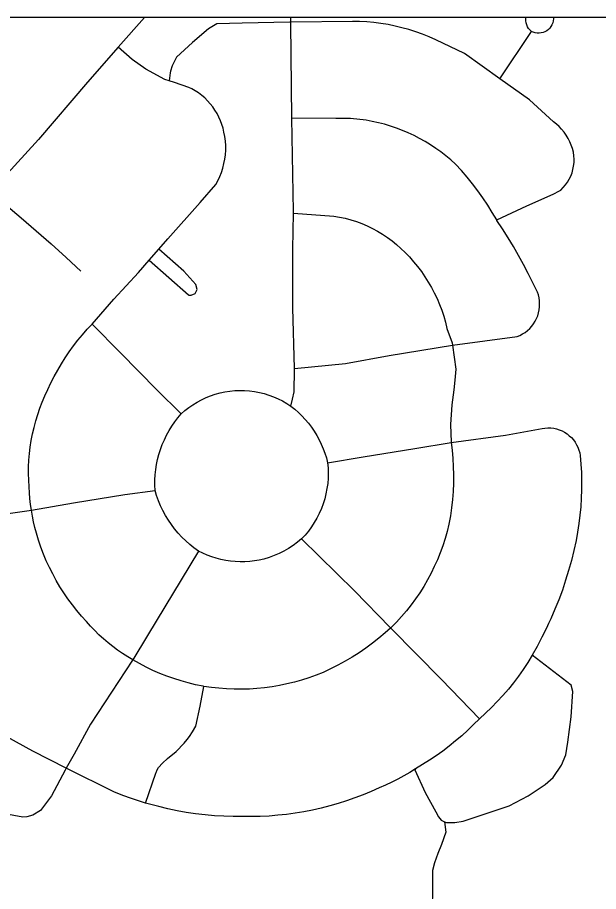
# Model space of a CAD drawing. Extents: x 1127717 to 1741049, y 2026793 to 2244711.
# Drawn here: x 1279752 to 1281280, y 2109643 to 2111942 of the extents above; entities that cross this region are included whole.
import ezdxf

# ---------------------------------------------------------------- set-up
doc = ezdxf.new("R2010")
doc.units = 0
doc.layers.add('1', color=7, linetype='Continuous')
doc.layers.add('33', color=7, linetype='Continuous')

msp = doc.modelspace()

# ---------------------------------------------------------------- linework, layer by layer
at = {"layer": '1'}
msp.add_lwpolyline([(1349634.2, 2111942.3), (1278362.7, 2111942.3), (1278362.7, 2066677.1), (1349634.2, 2066677.1)], close=True, dxfattribs=at)
at = {"layer": '33'}
for points in [[(1280085.5, 2111942.3), (1280016.6, 2111864.4)], [(1280470.8, 2111930.3), (1280470.5, 2111942.3)], [(1281103.6, 2111905.9), (1281099.6, 2111909.5), (1281096.2, 2111913.6), (1281093.3, 2111918), (1281091.2, 2111922.9), (1281089.7, 2111927.9), (1281088.9, 2111933.2), (1281088.7, 2111938.4), (1281089.2, 2111942.3)], [(1281161.5, 2111942.3), (1281161.5, 2111938.8), (1281161, 2111933.5), (1281159.7, 2111928.4), (1281157.7, 2111923.4), (1281155.1, 2111918.8), (1281151.9, 2111914.6), (1281148.2, 2111910.8), (1281143.9, 2111907.6), (1281139.3, 2111905), (1281134.4, 2111903), (1281129.2, 2111901.8), (1281124, 2111901.2), (1281118.6, 2111901.3), (1281113.5, 2111902.2), (1281108.4, 2111903.7), (1281103.6, 2111905.9)], [(1280470.8, 2111930.3), (1280468.2, 2111930.3), (1280343.2, 2111927.2), (1280275.9, 2111925.2), (1280267, 2111920.6), (1280258.2, 2111915.3), (1280254.6, 2111912.9), (1280212.1, 2111876.9), (1280169.9, 2111837.6), (1280159.1, 2111815.2), (1280154.6, 2111801.1), (1280153.1, 2111797), (1280150.7, 2111775.9)], [(1281020.5, 2111781), (1280927.5, 2111847.6), (1280851.8, 2111883.7), (1280834.5, 2111891.4), (1280817.1, 2111898.4), (1280799.2, 2111904.8), (1280781.3, 2111910.5), (1280763.2, 2111915.5), (1280744.9, 2111919.9), (1280726.4, 2111923.6), (1280707.7, 2111926.7), (1280689, 2111929), (1280670.3, 2111930.7), (1280651.4, 2111931.6), (1280632.6, 2111931.9), (1280470.8, 2111930.3)], [(1280473.8, 2111677.8), (1280470.9, 2111927.4), (1280470.8, 2111930.3)], [(1281020.5, 2111781), (1281103.6, 2111905.9)], [(1280016.6, 2111864.4), (1279935.7, 2111772.5), (1279806.8, 2111621.8), (1279679.8, 2111482.6)], [(1280150.7, 2111775.9), (1280139, 2111779.6), (1280089.8, 2111806.5), (1280053.6, 2111831.4), (1280016.6, 2111864.4)], [(1280123.3, 2111332.5), (1280147.5, 2111360.3), (1280232.7, 2111455.3), (1280273.3, 2111502.6), (1280279, 2111513), (1280284, 2111523.8), (1280288.5, 2111534.9), (1280292.1, 2111546.3), (1280295, 2111557.9), (1280297.2, 2111569.6), (1280298.7, 2111581.4), (1280299.5, 2111593.3), (1280299.4, 2111605.3), (1280298.6, 2111617.2), (1280297, 2111629), (1280294.8, 2111640.7), (1280292.5, 2111651), (1280289.4, 2111661), (1280285.9, 2111670.9), (1280281.6, 2111680.5), (1280276.8, 2111689.8), (1280271.3, 2111698.8), (1280265.4, 2111707.4), (1280258.8, 2111715.6), (1280251.8, 2111723.4), (1280244.3, 2111730.7), (1280236.3, 2111737.5), (1280227.9, 2111743.8), (1280219.1, 2111749.5), (1280210, 2111754.7), (1280202.9, 2111757.8), (1280165.2, 2111771.4), (1280150.7, 2111775.9)], [(1281012.4, 2111409.9), (1281091.3, 2111446.7), (1281160.7, 2111477.8), (1281177.4, 2111486.6), (1281180.7, 2111488.4), (1281187.3, 2111494.8), (1281193.2, 2111501.7), (1281198.5, 2111509.1), (1281203.1, 2111517), (1281207.2, 2111525.2), (1281210.4, 2111533.8), (1281213, 2111542.5), (1281214.7, 2111551.5), (1281215.7, 2111560.6), (1281216, 2111569.7), (1281215.4, 2111578.8), (1281214.2, 2111587.8), (1281211.6, 2111597.3), (1281208.5, 2111606.6), (1281204.6, 2111615.6), (1281200.2, 2111624.3), (1281195.1, 2111632.7), (1281189.4, 2111640.7), (1281183.2, 2111648.2), (1281176.5, 2111655.3), (1281169.3, 2111662), (1281161.7, 2111668), (1281098.2, 2111725.5), (1281020.5, 2111781)], [(1280477.9, 2111427.9), (1280478.1, 2111432), (1280473.8, 2111677.8)], [(1281012.4, 2111409.9), (1281000.8, 2111429.6), (1280988.6, 2111449), (1280975.9, 2111467.9), (1280962.6, 2111486.5), (1280948.7, 2111504.7), (1280934.4, 2111522.4), (1280919.3, 2111539.7), (1280904, 2111556.5), (1280891.6, 2111567.6), (1280878.8, 2111578.3), (1280865.6, 2111588.5), (1280852.2, 2111598.1), (1280838.3, 2111607.3), (1280824.1, 2111616), (1280809.6, 2111624.1), (1280794.9, 2111631.7), (1280779.8, 2111638.8), (1280764.5, 2111645.3), (1280749.1, 2111651.2), (1280733.3, 2111656.5), (1280717.4, 2111661.3), (1280701.2, 2111665.4), (1280685, 2111669), (1280668.7, 2111672), (1280627.5, 2111676.7), (1280588.9, 2111676.2), (1280473.8, 2111677.8)], [(1279679.8, 2111482.6), (1279720.8, 2111449.3), (1279761.3, 2111415.6), (1279801.2, 2111381.4), (1279840.8, 2111346.6), (1279879.7, 2111311.2), (1279918.2, 2111275.3)], [(1280480.5, 2111018.8), (1280476.1, 2111178.2), (1280475.7, 2111332.8), (1280477.9, 2111427.9)], [(1280477.9, 2111427.9), (1280583.9, 2111420.1), (1280599, 2111417.5), (1280613.8, 2111414.2), (1280628.7, 2111410.2), (1280643.2, 2111405.5), (1280657.5, 2111400.1), (1280671.7, 2111394.1), (1280685.4, 2111387.5), (1280698.9, 2111380.2), (1280712, 2111372.3), (1280724.8, 2111363.8), (1280737.2, 2111354.8), (1280749.1, 2111345.1), (1280760.5, 2111334.9), (1280771.5, 2111324.3), (1280782.8, 2111312.3), (1280793.8, 2111300), (1280804.2, 2111287.2), (1280814.1, 2111274), (1280823.5, 2111260.4), (1280832.3, 2111246.5), (1280840.6, 2111232.2), (1280848.2, 2111217.6), (1280855.4, 2111202.7), (1280861.9, 2111187.5), (1280867.7, 2111172.1), (1280872.9, 2111156.5), (1280877.5, 2111140.6), (1280881.5, 2111124.6), (1280895, 2111086.6), (1280895.8, 2111080.4)], [(1280895.8, 2111080.4), (1280981.5, 2111091.9), (1281065.9, 2111103.1), (1281073.3, 2111106.2), (1281080.3, 2111109.8), (1281087, 2111114.1), (1281093.3, 2111119), (1281099.1, 2111124.4), (1281104.6, 2111130.3), (1281109.4, 2111136.6), (1281113.5, 2111143.3), (1281117.2, 2111150.4), (1281120.1, 2111157.8), (1281122.5, 2111165.4), (1281124.2, 2111173.2), (1281125, 2111181.1), (1281125.3, 2111189.1), (1281124.9, 2111197), (1281123.7, 2111204.9), (1281122, 2111212.6), (1281119.4, 2111220.2), (1281107.8, 2111244.6), (1281095.5, 2111268.8), (1281082.9, 2111292.8), (1281069.8, 2111316.5), (1281056.4, 2111339.9), (1281042.3, 2111363.1), (1281027.9, 2111386), (1281013.1, 2111408.6), (1281012.4, 2111409.9)], [(1280098.4, 2111303.8), (1280123.3, 2111332.5)], [(1280098.4, 2111303.8), (1280201.2, 2111212.7), (1280202.2, 2111212.1), (1280209, 2111211.9), (1280219.1, 2111216.3), (1280224.5, 2111227.1), (1280220.8, 2111240), (1280189.7, 2111274.8), (1280123.3, 2111332.5)], [(1279948.1, 2111136), (1280005.2, 2111201.2), (1280070.1, 2111271.5), (1280098.4, 2111303.8)], [(1279788.4, 2110646.2), (1279786.1, 2110661.3), (1279784.6, 2110676.7), (1279783.2, 2110692.1), (1279782.5, 2110707.5), (1279781.5, 2110725), (1279781, 2110742.6), (1279781.2, 2110760.1), (1279781.9, 2110777.6), (1279783.4, 2110795), (1279785.5, 2110812.4), (1279788.1, 2110829.8), (1279791.5, 2110847), (1279795.5, 2110864.1), (1279800, 2110881), (1279805.1, 2110897.8), (1279810.8, 2110914.3), (1279817.1, 2110930.7), (1279824, 2110946.8), (1279831.6, 2110964.1), (1279839.7, 2110981.3), (1279848.3, 2110998.2), (1279857.6, 2111014.8), (1279867.2, 2111031.1), (1279877.4, 2111047.1), (1279888.1, 2111062.8), (1279899.1, 2111078.2), (1279910.6, 2111093.2), (1279922.7, 2111107.9), (1279935.2, 2111122.2), (1279948.1, 2111136)], [(1279948.1, 2111136), (1280022.7, 2111060.2), (1280118.4, 2110963.2), (1280182.6, 2110899.8)], [(1280480.5, 2111018.8), (1280614.5, 2111032.2), (1280729.9, 2111053.3), (1280895.8, 2111080.4)], [(1280895.8, 2111080.4), (1280905.1, 2111017.2), (1280902.6, 2110988.1), (1280899.7, 2110963.3), (1280893.9, 2110923.7), (1280890.7, 2110871.6), (1280892.5, 2110825.6), (1280892.6, 2110824.5)], [(1280471.1, 2110920.1), (1280475.3, 2110937.9), (1280480, 2110957.7), (1280480.6, 2111016.5), (1280480.5, 2111018.8)], [(1280182.6, 2110899.8), (1280192.4, 2110908.3), (1280202.7, 2110916.3), (1280213.4, 2110923.8), (1280224.4, 2110930.6), (1280236, 2110936.7), (1280247.7, 2110942.3), (1280259.8, 2110947.1), (1280272.2, 2110951.2), (1280284.7, 2110954.7), (1280297.4, 2110957.4), (1280310.3, 2110959.4), (1280323.3, 2110960.7), (1280336.3, 2110961.3), (1280349.3, 2110961.1), (1280362.3, 2110960.2), (1280375.3, 2110958.5), (1280388, 2110956.1), (1280400.7, 2110953), (1280413.1, 2110949.2), (1280425.3, 2110944.7), (1280437.2, 2110939.6), (1280448.9, 2110933.7), (1280460.2, 2110927.2), (1280471.1, 2110920.1)], [(1280471.1, 2110920.1), (1280481.2, 2110912), (1280490.8, 2110903.3), (1280500, 2110894.3), (1280508.8, 2110884.8), (1280517.1, 2110874.9), (1280524.8, 2110864.5), (1280532.1, 2110853.9), (1280538.9, 2110842.9), (1280545.1, 2110831.5), (1280550.7, 2110819.9), (1280555.8, 2110808), (1280560.3, 2110795.9), (1280564.3, 2110783.6), (1280567.6, 2110771.1)], [(1280113.6, 2110698.4), (1280113, 2110712.1), (1280113.2, 2110725.7), (1280114.1, 2110739.4), (1280115.5, 2110752.9), (1280117.6, 2110766.4), (1280120.5, 2110779.8), (1280124, 2110793), (1280128.1, 2110806), (1280132.8, 2110818.8), (1280138.2, 2110831.3), (1280144.1, 2110843.6), (1280150.7, 2110855.6), (1280157.9, 2110867.2), (1280165.6, 2110878.5), (1280173.9, 2110889.3), (1280182.6, 2110899.8)], [(1280892.6, 2110824.5), (1281035.3, 2110843.9), (1281131.9, 2110861.1), (1281139.3, 2110862.3), (1281147.1, 2110862.7), (1281154.7, 2110862.5), (1281162.2, 2110861.6), (1281169.8, 2110860), (1281177, 2110857.7), (1281184.1, 2110854.7), (1281190.9, 2110851.2), (1281197.3, 2110847), (1281203.3, 2110842.3), (1281208.9, 2110837.1), (1281214, 2110831.3), (1281218.5, 2110825.2), (1281222.4, 2110818.6), (1281225.9, 2110811.7), (1281228.6, 2110804.6), (1281230.6, 2110797.2), (1281232.1, 2110789.7), (1281233.8, 2110767.4), (1281235, 2110745), (1281235.6, 2110722.6), (1281235.5, 2110700.2), (1281234.7, 2110677.8), (1281233.2, 2110655.4), (1281231.1, 2110633.1), (1281228.4, 2110610.9), (1281225.1, 2110588.8), (1281221, 2110566.7), (1281215.3, 2110540.3), (1281208.8, 2110514), (1281201.6, 2110487.8), (1281193.6, 2110461.9), (1281185, 2110436.3), (1281175.6, 2110410.8), (1281165.6, 2110385.7), (1281154.9, 2110360.8), (1281149, 2110348), (1281143.5, 2110336.2), (1281131.4, 2110312), (1281118.8, 2110288.1), (1281105.3, 2110264.6)], [(1280567.6, 2110771.1), (1280661.5, 2110786.3), (1280797.3, 2110808.4), (1280892.6, 2110824.5)], [(1280892.6, 2110824.5), (1280895.1, 2110804), (1280897, 2110782.4), (1280898.2, 2110760.8), (1280898.5, 2110739.1), (1280898.3, 2110717.4), (1280897.5, 2110695.8), (1280895.7, 2110674.2), (1280893.4, 2110652.6), (1280890.4, 2110631.1), (1280886.5, 2110609.8), (1280881.9, 2110590.6), (1280876.4, 2110571.6), (1280870.4, 2110552.9), (1280863.7, 2110534.3), (1280856.3, 2110516), (1280848.2, 2110498), (1280839.6, 2110480.3), (1280830.3, 2110462.9), (1280820.4, 2110445.9), (1280809.9, 2110429.2), (1280798.8, 2110412.9), (1280787.1, 2110397), (1280774.8, 2110381.5), (1280762.1, 2110366.5), (1280748.8, 2110352), (1280735, 2110337.9), (1280733.2, 2110336.3)], [(1280567.6, 2110771.1), (1280568.7, 2110757.5), (1280569.1, 2110743.8), (1280568.8, 2110730.1), (1280567.7, 2110716.5), (1280565.9, 2110703), (1280563.3, 2110689.5), (1280559.9, 2110676.3), (1280555.8, 2110663.2), (1280551.1, 2110650.4), (1280545.6, 2110637.9), (1280539.3, 2110625.7), (1280532.5, 2110613.8), (1280525, 2110602.4), (1280516.9, 2110591.4), (1280508.2, 2110580.8), (1280498.9, 2110570.8)], [(1279788.4, 2110646.2), (1279898.8, 2110665.6), (1280034.2, 2110687.7), (1280113.6, 2110698.4)], [(1280227.8, 2110538.6), (1280216.1, 2110547.1), (1280205, 2110556), (1280194.3, 2110565.5), (1280184.1, 2110575.6), (1280174.4, 2110586.1), (1280165.2, 2110597.1), (1280156.6, 2110608.5), (1280148.7, 2110620.4), (1280141.3, 2110632.6), (1280134.4, 2110645.2), (1280128.3, 2110658.1), (1280122.7, 2110671.3), (1280117.8, 2110684.7), (1280113.6, 2110698.4)], [(1279452.7, 2110595.9), (1279671.8, 2110629.5), (1279788.4, 2110646.2)], [(1280054.9, 2110252.8), (1280041.9, 2110260.5), (1280028.4, 2110269), (1280015.2, 2110278), (1280002.4, 2110287.5), (1279990, 2110297.5), (1279977.8, 2110307.9), (1279972.7, 2110312.7), (1279966.1, 2110318.7), (1279954.9, 2110329.9), (1279943.9, 2110341.6), (1279933.5, 2110353.6), (1279920.5, 2110367.8), (1279908, 2110382.5), (1279896.1, 2110397.6), (1279884.6, 2110413), (1279873.8, 2110428.9), (1279863.4, 2110445.1), (1279853.5, 2110461.7), (1279844.4, 2110478.6), (1279835.6, 2110495.8), (1279827.6, 2110513.3), (1279820.2, 2110531), (1279813.3, 2110549), (1279807.1, 2110567.2), (1279801.5, 2110585.6), (1279797.6, 2110600.6), (1279794, 2110615.6), (1279790.9, 2110630.8), (1279788.4, 2110646.2)], [(1280498.9, 2110570.8), (1280488.1, 2110561.8), (1280476.7, 2110553.4), (1280464.8, 2110545.7), (1280452.5, 2110538.7), (1280439.9, 2110532.4), (1280426.9, 2110526.8), (1280413.6, 2110521.9), (1280400.1, 2110517.8), (1280387.8, 2110515.1), (1280375.2, 2110513), (1280362.6, 2110511.6), (1280350, 2110510.8), (1280337.3, 2110510.7), (1280324.6, 2110511.2), (1280312.1, 2110512.4), (1280299.5, 2110514.3), (1280287.1, 2110516.8), (1280274.8, 2110519.9), (1280262.7, 2110523.7), (1280250.8, 2110528.1), (1280239.2, 2110533.1), (1280227.8, 2110538.6)], [(1280498.9, 2110570.8), (1280638.7, 2110434.5), (1280732, 2110337.5), (1280733.2, 2110336.3)], [(1280227.8, 2110538.6), (1280093.4, 2110316.3), (1280054.9, 2110252.8)], [(1280733.2, 2110336.3), (1280718.9, 2110323.5), (1280702.4, 2110309.6), (1280685.5, 2110296.2), (1280668.1, 2110283.5), (1280650.3, 2110271.3), (1280632.2, 2110259.7), (1280613.6, 2110248.8), (1280594.7, 2110238.4), (1280575.3, 2110228.8), (1280555.8, 2110219.7), (1280537.2, 2110212.3), (1280518.4, 2110205.5), (1280499.3, 2110199.4), (1280480.1, 2110194), (1280460.7, 2110189.3), (1280441.1, 2110185.2), (1280421.4, 2110181.8), (1280401.5, 2110179.2), (1280381.6, 2110177.2), (1280361.7, 2110175.9), (1280341.7, 2110175.3), (1280321.7, 2110175.4), (1280301.6, 2110176.3), (1280281.7, 2110177.8), (1280261.9, 2110180), (1280242, 2110182.9)], [(1280733.9, 2110335.5), (1280866.8, 2110201.3), (1280966.7, 2110097.5)], [(1280875.3, 2109826.8), (1280880.4, 2109824.9), (1280890, 2109824.5), (1280896, 2109824.7), (1280902, 2109824.9), (1280923.7, 2109828.6), (1280971.5, 2109843.7), (1281045.2, 2109868.2), (1281094.8, 2109895.1), (1281139.5, 2109924.8), (1281161, 2109943.1), (1281182.7, 2109975.2), (1281193.8, 2110002.5), (1281199.6, 2110036.1), (1281207.8, 2110102.7), (1281212.6, 2110169.3), (1281208.4, 2110185.9), (1281105.3, 2110264.6)], [(1281105.3, 2110264.6), (1281094, 2110245.9), (1281082.2, 2110227.6), (1281069.7, 2110209.7), (1281056.6, 2110192.2), (1281043, 2110175.2), (1281028.7, 2110158.7), (1281013.9, 2110142.6), (1280998.7, 2110127), (1280982.9, 2110112), (1280966.7, 2110097.5)], [(1280054.9, 2110252.8), (1280054.3, 2110251.8), (1279943.9, 2110083.6), (1279901.2, 2110004.9), (1279879.6, 2109967.5)], [(1280242, 2110182.9), (1280239.8, 2110183.2), (1280220.4, 2110187.2), (1280201.1, 2110191.8), (1280182.1, 2110197.1), (1280163.3, 2110203.1), (1280144.6, 2110209.7), (1280126.2, 2110217), (1280108.1, 2110224.9), (1280090.3, 2110233.5), (1280072.8, 2110242.7), (1280054.9, 2110252.8)], [(1280088.9, 2109876), (1280115.6, 2109954.2), (1280116.5, 2109956.2), (1280118.9, 2109963), (1280123.1, 2109969.8), (1280133.4, 2109980.8), (1280146.7, 2109993.2), (1280169.5, 2110011.2), (1280189.9, 2110033.2), (1280198, 2110043.1), (1280204.7, 2110051), (1280212.4, 2110062.9), (1280220.5, 2110078.5), (1280232.3, 2110130.6), (1280242, 2110182.9)], [(1279879.6, 2109967.5), (1279792, 2110012.3), (1279603.5, 2110115.7), (1279598.9, 2110118.2)], [(1280966.7, 2110097.5), (1280951.6, 2110082.3), (1280936.2, 2110067.5), (1280920.3, 2110053.1), (1280904.1, 2110039.2), (1280887.4, 2110025.7), (1280870.4, 2110012.8), (1280853, 2110000.3), (1280835.2, 2109988.4), (1280817.2, 2109976.9), (1280798.8, 2109966)], [(1279879.6, 2109967.5), (1279876.8, 2109962.7), (1279840.9, 2109894.9), (1279812, 2109856.3), (1279792, 2109843.7), (1279776.5, 2109839.6), (1279766.1, 2109838.9), (1279718.6, 2109847.8), (1279633.7, 2109865), (1279570.3, 2109874.8), (1279551.2, 2109880.6), (1279526.5, 2109890.2), (1279515.4, 2109893.5)], [(1280088.9, 2109876), (1280075.5, 2109879.9), (1280052, 2109887.7), (1280028.7, 2109896.1), (1280005.6, 2109905.2), (1279881.4, 2109966.5), (1279879.6, 2109967.5)], [(1280798.8, 2109966), (1280783.7, 2109956.4), (1280768.2, 2109947.3), (1280752.4, 2109938.6), (1280736.4, 2109930.5), (1280720.2, 2109922.9), (1280703.6, 2109915.8), (1280682.5, 2109906.3), (1280661, 2109897.4), (1280639.4, 2109889.2), (1280617.6, 2109881.6), (1280595.4, 2109874.6), (1280573.2, 2109868.2), (1280550.8, 2109862.5), (1280528.2, 2109857.4), (1280505.4, 2109853), (1280482.5, 2109849.2), (1280459.6, 2109846), (1280436.5, 2109843.6), (1280413.4, 2109841.7), (1280390.3, 2109840.6), (1280367.2, 2109840.1), (1280344.1, 2109840.2), (1280319.3, 2109840.3), (1280294.5, 2109841.1), (1280269.7, 2109842.6), (1280245.2, 2109844.9), (1280220.4, 2109847.8), (1280195.9, 2109851.4), (1280171.5, 2109855.7), (1280147.3, 2109860.8), (1280123.2, 2109866.5), (1280099.3, 2109872.8), (1280088.9, 2109876)], [(1280798.8, 2109966), (1280796.6, 2109963.3), (1280824, 2109904), (1280851.9, 2109853.1), (1280859.3, 2109839.3), (1280866.2, 2109830.5), (1280875.3, 2109826.8)], [(1280875.3, 2109826.8), (1280878.2, 2109799.2), (1280867.5, 2109767.1), (1280857.5, 2109742.8), (1280848.6, 2109718.8), (1280843.2, 2109698.7), (1280843.3, 2109661.3), (1280842.9, 2109586.5)]]:
    msp.add_lwpolyline(points, dxfattribs=at)

doc.saveas('drawing.dxf')
